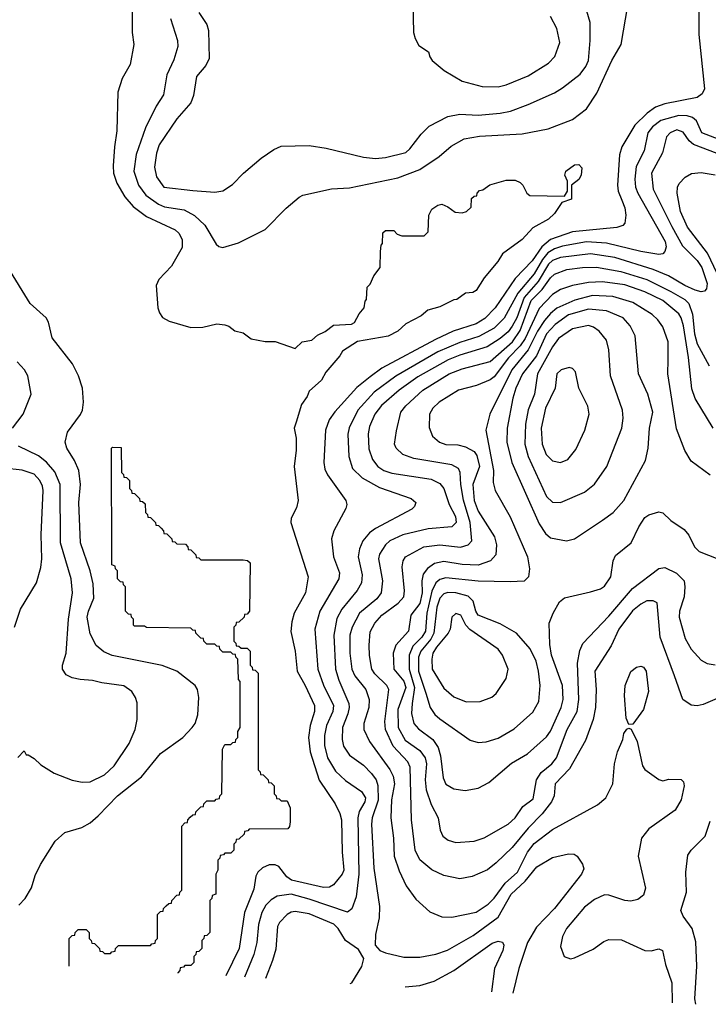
# Model space of a CAD drawing. Extents: x 997026 to 1115308, y 536381 to 619039.
# Tile 415 of 484: x 1080803 to 1084231, y 538258 to 543158. Entities that reach past the tile are written whole.
import ezdxf

# ---------------------------------------------------------------- set-up
doc = ezdxf.new("R2010")
doc.units = 0

msp = doc.modelspace()

# ---------------------------------------------------------------- linework, layer by layer
at = {"layer": '0CON20XD'}
for points in [[(1081694.5, 543195), (1081734.4, 543135), (1081743.1, 543105), (1081745.7, 542965), (1081729.8, 542930.2), (1081683.5, 542875), (1081668.8, 542781.2), (1081654.7, 542745.3), (1081586.2, 542665), (1081497.9, 542535), (1081484.1, 542494.1), (1081474.7, 542425), (1081485, 542377.1), (1081521.1, 542325), (1081665, 542308.9), (1081775, 542300.5), (1081815, 542306.9), (1081862, 542338), (1081917.5, 542395), (1082005, 542469.4), (1082068, 542512), (1082105, 542528.6), (1082245, 542532.9), (1082328.7, 542518.7), (1082515, 542473.8), (1082575, 542467.7), (1082625, 542471.8), (1082725, 542496.9), (1082745.4, 542515), (1082801.1, 542588.9), (1082841.9, 542628.1), (1082933.9, 542676.1), (1082995, 542687.7), (1083085, 542683.1), (1083195, 542692.8), (1083247.2, 542702.8), (1083335, 542737.1), (1083465.3, 542794.7), (1083505, 542818.5), (1083592.9, 542887.1), (1083621.8, 542925), (1083634.6, 542955), (1083642.9, 543055), (1083642.2, 543145), (1083604.3, 543275)], [(1081362.5, 543225), (1081362.5, 543095), (1081370.8, 543035), (1081352.9, 542935), (1081314.2, 542865), (1081292, 542798), (1081287.7, 542605), (1081274.7, 542525), (1081268.7, 542431.3), (1081270.8, 542395), (1081287.2, 542345), (1081327.1, 542277.1), (1081368.3, 542228.3), (1081435, 542178.3), (1081577, 542113), (1081595.3, 542095.3), (1081611.5, 542065), (1081612.5, 542025), (1081559.1, 541930.9), (1081496.7, 541865), (1081482.5, 541835), (1081490.9, 541725), (1081498.6, 541698.6), (1081515, 541675.8), (1081547.6, 541657.6), (1081655, 541627.1), (1081715, 541627.5), (1081785, 541643.8), (1081825, 541640), (1081845, 541633.3), (1081875, 541610), (1081915, 541600), (1081955, 541570), (1082025, 541556.7), (1082075, 541556.2), (1082175, 541522.5), (1082210, 541555), (1082257, 541563), (1082285, 541587.5), (1082323.6, 541606.4), (1082365, 541637.5), (1082455, 541642.5), (1082469.3, 541650.7), (1082492.5, 541695), (1082517.5, 541725), (1082523, 541757), (1082530, 541765), (1082533, 541827), (1082548.3, 541841.7), (1082566.4, 541883.6), (1082597.5, 541925), (1082600, 542005), (1082603, 542037), (1082610, 542045), (1082611.7, 542098.3), (1082625, 542110), (1082665, 542110), (1082681.7, 542091.7), (1082705, 542082.5), (1082817, 542083), (1082837, 542103), (1082840, 542185), (1082854.2, 542215.8), (1082884.1, 542235.9), (1082905, 542240), (1082935, 542227.5), (1082970.7, 542200.7), (1083005, 542197.5), (1083027, 542203), (1083050, 542225), (1083051.7, 542268.3), (1083065, 542280), (1083078.3, 542281.7), (1083080, 542295), (1083091.7, 542308.3), (1083108.3, 542311.7), (1083144.1, 542335.9), (1083225, 542360), (1083269.3, 542359.3), (1083295, 542347.5), (1083307.5, 542335), (1083327.5, 542295), (1083343, 542283), (1083515, 542280), (1083530, 542305), (1083530, 542355), (1083517.5, 542385), (1083522.5, 542405), (1083564.1, 542435.9), (1083587, 542437), (1083601.7, 542421.7), (1083597.5, 542385), (1083586.4, 542363.6), (1083550, 542335), (1083550, 542265), (1083501.7, 542248.3), (1083465, 542193.3), (1083436.2, 542165), (1083357.1, 542122.9), (1083305, 542063.8), (1083207, 541993), (1083183.3, 541955), (1083115.9, 541874.1), (1083075, 541810), (1083059.3, 541800.7), (1083023, 541797), (1082980, 541765), (1082965, 541763.3), (1082895, 541728.8), (1082835, 541712.5), (1082802.5, 541685), (1082725.9, 541644.1), (1082685, 541608.8), (1082637.3, 541582.7), (1082485, 541557.5), (1082410.7, 541509.3), (1082396.7, 541485), (1082326.4, 541403.6), (1082306.4, 541363.6), (1082245, 541310), (1082235, 541282.5), (1082206.4, 541243.6), (1082178.8, 541155), (1082170, 541125), (1082180, 541075), (1082180, 541015), (1082169.4, 540935), (1082189.1, 540765), (1082181.4, 540728.6), (1082155, 540676.7), (1082153.6, 540655), (1082239.5, 540385), (1082225.4, 540305), (1082170, 540205), (1082158.1, 540161.9), (1082153.4, 540113.4), (1082174.7, 540014.7), (1082184.7, 539915), (1082224.7, 539845), (1082270.3, 539745), (1082270.5, 539715), (1082250, 539645), (1082241.1, 539585), (1082249.1, 539515), (1082293.6, 539373.6), (1082373.5, 539255), (1082397.1, 539207.1), (1082405.3, 539175.3), (1082407.9, 539015), (1082416.2, 538925), (1082408.5, 538905), (1082365, 538851.5), (1082345, 538840.8), (1082315, 538838.8), (1082155.6, 538875.6), (1082132.6, 538892.6), (1082093.7, 538943.7), (1082075, 538952.4), (1082045, 538951.2), (1082012.7, 538937.3), (1081988.2, 538915), (1081978.7, 538895), (1081969.5, 538830.5), (1081923, 538715), (1081895.6, 538535), (1081829.4, 538398.6)], [(1081554.1, 543165), (1081588.2, 543055), (1081590, 543025), (1081571.2, 542958.8), (1081535.8, 542884.2), (1081518.5, 542785), (1081482.3, 542727.7), (1081430.3, 542619.7), (1081382.8, 542487.2), (1081371.1, 542405), (1081395.2, 542335.2), (1081430.6, 542285), (1081495, 542240.2), (1081525, 542227.5), (1081621.3, 542211.3), (1081673.1, 542183.1), (1081724.6, 542135), (1081781.2, 542041.2), (1081795, 542028.9), (1081815, 542024.4), (1081893, 542047), (1082025.7, 542114.3), (1082130.3, 542219.7), (1082194.2, 542275.8), (1082212.5, 542285), (1082355, 542316.7), (1082445, 542320.9), (1082685, 542371.6), (1082795, 542412), (1082891.8, 542478.2), (1082951.8, 542528.2), (1083015, 542564.7), (1083091.8, 542578.2), (1083305, 542589.6), (1083433.3, 542615), (1083555, 542662.3), (1083625, 542715.5), (1083676.5, 542793.5), (1083751.2, 542955), (1083798, 543035), (1083830.5, 543229.5)], [(1084183.8, 543263.8), (1084184.6, 543085), (1084211.9, 542815), (1084201.1, 542788.9), (1084175, 542770.4), (1084015, 542739), (1083967.3, 542722.7), (1083926.1, 542693.9), (1083865.7, 542634.3), (1083801.1, 542525), (1083789, 542485), (1083778.4, 542335), (1083782.9, 542305), (1083800.6, 542260.6), (1083815, 542221.2), (1083820, 542185), (1083815.6, 542145), (1083806.2, 542133.8), (1083775.3, 542124.7), (1083555, 542103.3), (1083445, 542064.8), (1083402.8, 542027.2), (1083355, 541957.5), (1083270.1, 541869.9), (1083170.7, 541725), (1083118.3, 541671.7), (1083075, 541644.4), (1082961.8, 541608.2), (1082873.3, 541566.7), (1082606.3, 541423.7), (1082548.6, 541381.4), (1082481.5, 541328.5), (1082372.7, 541207.3), (1082343.8, 541166.2), (1082325.2, 541115), (1082316.9, 540955), (1082321.8, 540921.8), (1082335, 540893.3), (1082427.5, 540765), (1082432.5, 540745), (1082427.1, 540725), (1082367.5, 540615), (1082355.4, 540575), (1082366, 540485), (1082394.7, 540405), (1082392.4, 540375), (1082297.8, 540215), (1082272.8, 540125), (1082286.7, 539925), (1082315.5, 539845.5), (1082364.8, 539745), (1082362, 539715), (1082330, 539645), (1082320.4, 539595), (1082319.8, 539545), (1082335.2, 539485), (1082375, 539418.7), (1082425, 539371.6), (1082505, 539316.8), (1082525.2, 539285), (1082520.7, 539265), (1082493.1, 539216.9), (1082486.7, 539185), (1082491.2, 538905), (1082477.9, 538792.1), (1082456.7, 538733.3), (1082435, 538716.4), (1082245, 538781.4), (1082155, 538805.6), (1082085, 538796.6), (1082055, 538777.5), (1082029.3, 538750.7), (1082009.1, 538715), (1081992.7, 538655), (1081984, 538565), (1081968.7, 538505), (1081921.7, 538393)], [(1082760, 543245), (1082763.8, 543095), (1082771.2, 543065), (1082790.5, 543030.5), (1082838.3, 542998.3), (1082844.1, 542974.1), (1082856.7, 542955), (1082916.2, 542905), (1083005, 542853.3), (1083105, 542826.4), (1083185, 542824.6)], [(1083185, 542824.6), (1083225.3, 542834.7), (1083335, 542879.6), (1083435, 542942.1), (1083466.4, 542975), (1083492.7, 543045), (1083477.7, 543115), (1083445.5, 543175)], [(1084285, 542562.4), (1084198.9, 542595), (1084172.9, 542655), (1084152.2, 542672.2), (1084125, 542680.6), (1084085, 542682.3), (1083995, 542656.7), (1083953.8, 542625), (1083930.2, 542595), (1083911.8, 542505), (1083872.3, 542427.7), (1083865.6, 542365), (1083869.2, 542325), (1083880.4, 542295), (1084017, 542055), (1084021.7, 542028.3), (1084015, 542004.4), (1084005, 541993.5), (1083985, 541990), (1083895, 542004.5), (1083725, 542045.5), (1083625, 542052.2), (1083505, 542030.8), (1083465, 542017.5), (1083432.3, 541997.7), (1083405.5, 541964.5), (1083365, 541894.1), (1083282.7, 541797.3), (1083215, 541672.1), (1083165, 541622.9), (1083088.9, 541581.1), (1082995, 541551.7), (1082885, 541505.8), (1082675.4, 541384.6), (1082568.4, 541305), (1082486.2, 541215), (1082442.9, 541127.1), (1082437.5, 541095), (1082441.2, 540985), (1082460, 540925), (1082507.5, 540877.5), (1082595, 540830), (1082752, 540775), (1082775.6, 540755), (1082768.6, 540735), (1082755, 540722.2), (1082574.1, 540625.9), (1082545, 540603.9), (1082511.8, 540565), (1082495.3, 540524.8), (1082487.8, 540485), (1082508.4, 540395), (1082504.7, 540355), (1082483.3, 540316.7), (1082406.3, 540225), (1082382.7, 540177.3), (1082367.2, 540095), (1082375.6, 539925), (1082391.4, 539871.4), (1082441.7, 539755), (1082443.9, 539735), (1082436.3, 539703.7), (1082410.4, 539635), (1082407.8, 539575), (1082415, 539542.9), (1082445, 539497.3), (1082515, 539447.3), (1082555, 539406), (1082577.8, 539375), (1082586.3, 539346.3), (1082587.1, 539272.9), (1082557.7, 539185), (1082554.3, 539155), (1082566.3, 538935), (1082593.9, 538745), (1082592.4, 538687.6), (1082574.2, 538604.2), (1082572.3, 538552.3), (1082595.9, 538525.9), (1082624.4, 538514.4), (1082715, 538492.5), (1082795, 538492.1), (1082875, 538506.8), (1082932.9, 538527.1), (1083059.8, 538600.2), (1083185, 538690.8), (1083249.8, 538805), (1083319.2, 538870.8), (1083378.2, 538941.8), (1083455, 538988.8), (1083535, 539006.5), (1083562.5, 539005), (1083578.8, 538995), (1083604.3, 538954.3), (1083611.7, 538931.7), (1083599.4, 538905), (1083465, 538733.8), (1083375, 538642.3), (1083331.7, 538565), (1083287.3, 538435), (1083257.3, 538312.5)], [(1084275, 542492.3), (1084157.3, 542537.3), (1084135.7, 542555.7), (1084105, 542598.2), (1084075, 542610), (1084041.8, 542595), (1084022.1, 542575), (1084002.9, 542495), (1083947.8, 542395), (1083955.7, 542315), (1084048.6, 542128.6), (1084102.7, 542032.7), (1084175, 541960.3), (1084199, 541925), (1084225.2, 541844.8), (1084221.9, 541818.1), (1084212.7, 541807.3), (1084195, 541804.2), (1084165, 541811.9), (1084113.9, 541835), (1084033.3, 541883.3), (1083955.8, 541915.8), (1083765, 541974.2), (1083645, 541992.7), (1083495.2, 541975.2), (1083455, 541959.4), (1083435, 541941.4), (1083384.4, 541855), (1083314.7, 541775), (1083277.7, 541675), (1083255, 541632.4), (1083234.4, 541605), (1083195, 541571.1), (1083129.8, 541530.2), (1082995, 541489.4), (1082936.2, 541465), (1082785, 541381.3), (1082692.4, 541315), (1082605, 541237.5), (1082571.4, 541195), (1082545, 541134.3), (1082537.1, 541097.1), (1082541.8, 541021.8), (1082559, 540969), (1082586.2, 540935), (1082615.2, 540915.2), (1082655, 540901.5), (1082851.3, 540871.3), (1082895, 540849.7), (1082915, 540825.6), (1082940.8, 540745), (1082972.5, 540685), (1082976.1, 540655), (1082955, 540634.7), (1082836.6, 540623.4), (1082711.1, 540595), (1082646.4, 540565), (1082624, 540545), (1082595, 540498.9), (1082588.9, 540475), (1082609.2, 540365), (1082602, 540305), (1082580.4, 540275), (1082494.8, 540205), (1082458.1, 540135), (1082447, 540095), (1082446.1, 540005), (1082455.8, 539925), (1082472, 539892), (1082525.9, 539825), (1082542.1, 539775), (1082541.7, 539735), (1082516.3, 539655), (1082515.9, 539625), (1082545.3, 539565), (1082645.5, 539425.5), (1082662.5, 539392.5), (1082669.8, 539355), (1082654.4, 539275), (1082651.1, 539185), (1082664.2, 539085), (1082667.9, 538995), (1082692.3, 538922.3), (1082726.6, 538846.6), (1082775, 538780.8), (1082845, 538717.1), (1082905, 538693.5), (1082955, 538690.5), (1083075, 538716), (1083135, 538756.1), (1083165, 538785.3), (1083219.3, 538860.7), (1083281, 538915), (1083331.7, 539015), (1083365, 539058.2), (1083455, 539128), (1083679.3, 539250.7), (1083720.8, 539285), (1083755.6, 539355), (1083764.3, 539454.3), (1083778.9, 539515), (1083806.2, 539575), (1083811.2, 539605), (1083825, 539627.5), (1083835, 539632.5), (1083847, 539627), (1083876.7, 539565), (1083904, 539445), (1083915.8, 539425.8), (1083985, 539376.7), (1084005, 539370), (1084035, 539378.8), (1084095.9, 539375.9), (1084107.5, 539365), (1084110, 539345), (1084096, 539275), (1084065.8, 539224.2), (1083935, 539130.8), (1083898.6, 539085), (1083882.5, 538995), (1083918, 538835), (1083908.8, 538801.2), (1083880.3, 538779.7), (1083845, 538771.1), (1083815, 538773.6), (1083735, 538800.9), (1083715, 538802.1), (1083665, 538780), (1083615, 538740.9), (1083524.4, 538635), (1083505.7, 538595), (1083495.8, 538545), (1083513.3, 538495), (1083544.2, 538484.2), (1083565, 538489.2), (1083657.6, 538532.4), (1083710.3, 538569.7), (1083735, 538580), (1083798.3, 538578.3), (1083915, 538526), (1083945.9, 538524.1), (1083985, 538533.8), (1084003.3, 538525), (1084018.1, 538455), (1084049.7, 538365), (1084050.9, 538264.7)], [(1084275, 541895.9), (1084226.3, 541996.3), (1084127.6, 542125), (1084093, 542203), (1084075.5, 542294.5), (1084077.5, 542325), (1084086.2, 542343.8), (1084115, 542374), (1084147.6, 542392.4), (1084195, 542397.3), (1084265, 542386.1)], [(1080799.6, 538750.4), (1080830, 538785), (1080861.9, 538838.1), (1080881.1, 538898.9), (1080906.6, 538953.4), (1080980.3, 539069.7), (1081027.3, 539112.7), (1081113, 539137), (1081155, 539160), (1081194.7, 539195.3), (1081289.5, 539295), (1081409.9, 539390.1), (1081504.7, 539505.3), (1081615, 539585.5), (1081661.5, 539635), (1081676.4, 539655), (1081690.9, 539699.1), (1081695.4, 539785), (1081689.1, 539825), (1081677.5, 539845), (1081585.2, 539915.2), (1081513.4, 539943.4), (1081263.3, 539993.3), (1081222.2, 540012.2), (1081184.1, 540044.1), (1081155, 540102), (1081139.8, 540185), (1081145.2, 540215), (1081171.7, 540278.3), (1081168.8, 540351.2), (1081153.8, 540415), (1081105.3, 540555.3), (1081097.5, 540755), (1081106.5, 540845), (1081097.1, 540915), (1081076, 540965), (1081037.3, 541025), (1081030, 541055), (1081042.2, 541105), (1081106.3, 541193.7), (1081115.5, 541215), (1081120.9, 541255), (1081115.5, 541325), (1081095.5, 541385), (1081065.5, 541445), (1080965, 541574.2), (1080946.8, 541653.2), (1080935.5, 541675), (1080855.6, 541745.6), (1080745, 541927.5)], [(1084275, 539780), (1084205, 539749.6), (1084175, 539742.7), (1084145, 539746.9), (1084104.6, 539774.6), (1084062.4, 539892.4), (1083991.1, 540085), (1083976.7, 540256.7), (1083956.3, 540266.3), (1083925, 540265.3), (1083895, 540250), (1083853.8, 540216.2), (1083785.3, 540125), (1083747.7, 540042.3), (1083666.9, 539915), (1083673.3, 539825), (1083669.3, 539735), (1083658, 539675), (1083620.1, 539569.9), (1083540, 539430), (1083468.8, 539355), (1083463.8, 539295), (1083450, 539265), (1083404.2, 539205), (1083334.9, 539135.1), (1083255, 539038.2), (1083175, 538961.1), (1083132.6, 538927.4), (1083055, 538893.5), (1082995, 538882.5), (1082915, 538898.8), (1082855, 538927.1), (1082795, 538976.4), (1082772.6, 539025), (1082753.3, 539175), (1082747.4, 539437.4), (1082735.1, 539465.2), (1082663, 539543), (1082624.3, 539625), (1082620.6, 539665), (1082641.4, 539825), (1082631.4, 539845), (1082571.8, 539901.9), (1082556.3, 539925), (1082544.2, 539994.2), (1082543.1, 540045), (1082548.5, 540111.5), (1082570.3, 540155), (1082605.3, 540195), (1082687.2, 540255), (1082715.3, 540285), (1082719.5, 540315), (1082707.8, 540435), (1082712, 540465), (1082723.8, 540485), (1082815, 540534.7), (1082895, 540545.2), (1082997.8, 540532.2), (1083035.7, 540544.3), (1083054.7, 540565.3), (1083045.1, 540655), (1083012.6, 540767.4), (1082998.8, 540845), (1082996.4, 540905), (1082987.9, 540925), (1082955, 540942.5), (1082765, 540974.8), (1082711.1, 540995), (1082677.3, 541025), (1082668.2, 541045), (1082678.3, 541111.7), (1082700.7, 541205), (1082725, 541236), (1082809.7, 541315), (1082940.9, 541395), (1083005, 541419.8), (1083145, 541457.8), (1083256.1, 541555), (1083295, 541611.4), (1083348.9, 541761.1), (1083403.9, 541816.1), (1083445, 541873.9), (1083465, 541892), (1083526.2, 541915), (1083605, 541925.5), (1083675, 541925.9), (1083795.1, 541905.1), (1083925.3, 541865.3), (1084045, 541805.8), (1084114.1, 541765), (1084134.3, 541745), (1084152.6, 541692.6), (1084162.6, 541595), (1084174.9, 541545), (1084235.9, 541435)], [(1084254.7, 541124.7), (1084165, 541272.9), (1084149.1, 541320.9), (1084133.1, 541476.9), (1084107.7, 541635), (1084096.5, 541675), (1084085, 541693.6), (1084005, 541761), (1083915, 541804.1), (1083815, 541838.5), (1083705, 541853.2), (1083635, 541849.8), (1083554.8, 541835.2), (1083495, 541816.2), (1083455, 541790.8), (1083388.7, 541721.3), (1083318.8, 541571.2), (1083295, 541535.5), (1083237, 541475), (1083165, 541381.6), (1083145, 541365.8), (1083077.3, 541337.3), (1082987.5, 541315), (1082891.5, 541255), (1082860.4, 541225), (1082842.9, 541195), (1082841.1, 541128.9), (1082857.5, 541085), (1082892.5, 541055), (1082924.7, 541044.7), (1082985, 541041.6), (1083022.8, 541032.7), (1083065, 541009.6), (1083079.3, 540989.3), (1083091.9, 540935), (1083059.3, 540845), (1083066.1, 540765), (1083085, 540712.9), (1083166.9, 540585), (1083176.6, 540545), (1083172.7, 540495), (1083146.7, 540465), (1083085, 540443.2), (1083005, 540447), (1082915, 540462.3), (1082867.9, 540452.1), (1082832.5, 540427.5), (1082811.7, 540398.3), (1082804.8, 540365.2), (1082806.2, 540305), (1082795, 540253.3), (1082750.7, 540195), (1082739.1, 540115), (1082676.2, 540045), (1082662, 540005), (1082666.4, 539925), (1082715, 539866.2), (1082725.1, 539835), (1082685.7, 539725), (1082687.7, 539635), (1082721.9, 539571.9), (1082795, 539521.1), (1082821.3, 539485), (1082828.3, 539455), (1082821.3, 539375), (1082827.3, 539325), (1082851.5, 539251.5), (1082886.7, 539185), (1082895.7, 539125), (1082910, 539095), (1082936.2, 539075), (1082975, 539063.6), (1083065, 539069.6), (1083115, 539086.9), (1083234, 539154), (1083269.2, 539185), (1083307.6, 539242.4), (1083359.7, 539280.3), (1083375.8, 539375), (1083399.4, 539410.6), (1083451.9, 539455), (1083475.1, 539484.9), (1083527.7, 539625), (1083577.9, 539715), (1083586.6, 539775), (1083579.5, 539955), (1083591.1, 540018.9), (1083606.8, 540053.2), (1083735, 540189.1), (1083852.8, 540327.2), (1083985, 540427.1), (1084015, 540431.5), (1084073, 540403), (1084110.6, 540365), (1084114.6, 540335.4), (1084111.2, 540285), (1084088.2, 540215), (1084085.3, 540185.3), (1084115, 540078.8), (1084145, 540025.8), (1084195, 539970.8), (1084224.6, 539954.6), (1084265, 539948.1)], [(1084240.8, 540890.8), (1084145, 540960.8), (1084113.4, 541013.4), (1084072.7, 541122.7), (1084029.7, 541395), (1084030.4, 541465), (1084030.8, 541555), (1084005, 541629.4), (1083979.6, 541665), (1083951.2, 541691.2), (1083855, 541751.4), (1083755, 541780), (1083655, 541785.2), (1083566.9, 541763.1), (1083477.8, 541722.2), (1083445, 541696.5), (1083415, 541660.4), (1083381.3, 541608.7), (1083334.6, 541515.4), (1083253.1, 541415), (1083143.8, 541195), (1083122.8, 541115), (1083161, 540915), (1083160.7, 540855), (1083170, 540815), (1083245, 540684.3), (1083331.5, 540485), (1083340.6, 540425), (1083336.2, 540385), (1083315, 540363.8), (1083245, 540359.6), (1083085, 540364), (1082925, 540380.4), (1082895, 540372.2), (1082875, 540355.8), (1082855.3, 540314.7), (1082830.7, 540205), (1082823.6, 540115), (1082805.4, 540085), (1082760.6, 540039.4), (1082742.1, 539995), (1082741.4, 539925), (1082768.4, 539835), (1082757.2, 539755), (1082752.9, 539705), (1082765.9, 539655), (1082788.1, 539628.1), (1082859.1, 539575), (1082886.4, 539535), (1082897.9, 539495), (1082910.8, 539385), (1082925, 539353.1), (1082965, 539329.5), (1083021.3, 539321.3), (1083085, 539333.5), (1083138.8, 539361.2), (1083251.5, 539458.5), (1083331.1, 539505), (1083425, 539588.2), (1083445, 539616.5), (1083499.2, 539735), (1083507.8, 539775), (1083504.7, 539845), (1083450.8, 539995), (1083441.5, 540048.5), (1083439.4, 540155), (1083458.8, 540205), (1083489.5, 540260.5), (1083515, 540280), (1083645, 540310.6), (1083695, 540325.6), (1083715, 540338.1), (1083745.4, 540385), (1083756.8, 540465), (1083768.8, 540491.2), (1083847.7, 540555), (1083885.2, 540634.8), (1083915, 540680), (1083935, 540694.3), (1083985, 540708.8), (1084005, 540703.3), (1084044.2, 540665), (1084111.6, 540621.6), (1084133.3, 540593.3), (1084161.8, 540535), (1084185, 540511.1), (1084325, 540456)], [(1083525, 540564.6), (1083565.3, 540574.7), (1083705, 540666.7), (1083757.1, 540705), (1083810, 540765), (1083919.1, 540965), (1083930.8, 541025), (1083938.2, 541125), (1083955.4, 541205), (1083930, 541295), (1083883.8, 541395), (1083867.5, 541585), (1083842.3, 541635), (1083807.9, 541675), (1083725, 541709.4), (1083635, 541717.5), (1083535, 541688.9), (1083469.2, 541640.8), (1083426.2, 541595), (1083375, 541484.8), (1083305.6, 541395), (1083273.3, 541325), (1083258.3, 541275), (1083230.3, 541125), (1083228.4, 541055), (1083253.6, 540955), (1083388.5, 540648.5), (1083420.7, 540600.7), (1083445, 540578.8), (1083525, 540564.6)], [(1083495, 540754.5), (1083615, 540806.4), (1083665, 540846.9), (1083725.3, 540934.7), (1083800, 541125), (1083806.8, 541175), (1083803.8, 541215), (1083744.6, 541385.4), (1083736, 541516), (1083723.6, 541563.6), (1083688.5, 541608.5), (1083658.8, 541628.8), (1083635, 541635.8), (1083555, 541620), (1083485, 541571.2), (1083455, 541530.8), (1083380, 541395), (1083366.1, 541295), (1083333.6, 541216.4), (1083320.6, 541145), (1083317.2, 541045), (1083334.9, 540984.9), (1083425.9, 540785.9), (1083455, 540756.4), (1083495, 540754.5)], [(1080768, 541125), (1080821.4, 541195), (1080860, 541295), (1080843.6, 541386.4), (1080827.5, 541415), (1080791.4, 541455)], [(1083495, 540954.4), (1083531.1, 540968.9), (1083571.7, 541018.3), (1083616.5, 541115), (1083637.5, 541195), (1083630.5, 541235), (1083586.9, 541325), (1083570, 541405), (1083555, 541422.9), (1083537.6, 541427.6), (1083498, 541415), (1083476.9, 541395), (1083469.4, 541325), (1083420, 541225), (1083398.5, 541125), (1083404.7, 541045.3), (1083424.2, 540995), (1083455, 540962.7), (1083495, 540954.4)], [(1080793.6, 539486.4), (1080825, 539520), (1080835, 539500), (1080845, 539500), (1080875, 539481.2), (1080909.4, 539449.4), (1080975, 539408.1), (1081065, 539373.5), (1081115, 539362.9), (1081155, 539364.6), (1081225, 539399.5), (1081273.1, 539445), (1081347.7, 539555), (1081377.9, 539625), (1081388.5, 539675), (1081388, 539758), (1081380.6, 539785), (1081362, 539815), (1081322.6, 539842.6), (1081213.1, 539856.9), (1081165, 539869.6), (1081103.8, 539873.8), (1081065, 539883.1), (1081035, 539897.5), (1081015.8, 539925), (1081015.8, 539945), (1081034.3, 540005), (1081046.8, 540175), (1081066.7, 540305), (1081059.1, 540375), (1081006.1, 540555), (1081005.2, 540845), (1080978, 540908), (1080936.8, 540956.8), (1080896.9, 540986.9), (1080797.5, 541035)], [(1081050, 538447.5), (1081050, 538585), (1081065, 538600), (1081078.3, 538601.7), (1081080, 538615), (1081095, 538630), (1081135, 538630), (1081150, 538615), (1081150, 538585), (1081160, 538575), (1081161.7, 538561.7), (1081175, 538560), (1081200, 538535), (1081201.7, 538521.7), (1081215, 538520), (1081225, 538510), (1081255, 538510), (1081261.7, 538518.3), (1081278.3, 538521.7), (1081280, 538535), (1081295, 538550), (1081455, 538550), (1081461.7, 538558.3), (1081478.3, 538561.7), (1081480, 538575), (1081490, 538585), (1081490, 538705), (1081505, 538720), (1081518.3, 538721.7), (1081520, 538735), (1081531.7, 538748.3), (1081545, 538760), (1081558.3, 538761.7), (1081560, 538775), (1081585, 538800), (1081598.3, 538801.7), (1081600, 538815), (1081610, 538825), (1081610, 539145), (1081625, 539160), (1081638.3, 539161.7), (1081640, 539175), (1081651.7, 539188.3), (1081665, 539200), (1081678.3, 539201.7), (1081680, 539215), (1081705, 539240), (1081718.3, 539241.7), (1081720, 539255), (1081735, 539270), (1081775, 539270), (1081781.7, 539278.3), (1081798.3, 539281.7), (1081800, 539295), (1081810, 539305), (1081813, 539527), (1081825, 539550), (1081855, 539550), (1081865, 539560), (1081878.3, 539561.7), (1081880, 539575), (1081890, 539585), (1081890, 539615), (1081900, 539635), (1081900, 539865), (1081892.5, 539875), (1081890, 539975), (1081880, 539985), (1081878.3, 539998.3), (1081865, 540000), (1081855, 540010), (1081815, 540010), (1081800, 540025), (1081798.3, 540038.3), (1081785, 540040), (1081775, 540050), (1081735, 540050), (1081720, 540065), (1081718.3, 540078.3), (1081705, 540080), (1081680, 540105), (1081678.3, 540118.3), (1081665, 540120), (1081655, 540130), (1081435, 540132.5), (1081425, 540140), (1081375, 540140), (1081370, 540145), (1081370, 540175), (1081360, 540185), (1081358.3, 540198.3), (1081345, 540200), (1081330, 540215), (1081330, 540335), (1081320, 540345), (1081318.3, 540358.3), (1081305, 540360), (1081290, 540375), (1081290, 540415), (1081280, 540425), (1081278.3, 540438.3), (1081262.5, 540445), (1081260, 541025), (1081265, 541030), (1081308.3, 541028.3), (1081310, 540905), (1081320, 540895), (1081321.7, 540881.7), (1081335, 540880), (1081350, 540865), (1081350, 540825), (1081360, 540815), (1081361.7, 540801.7), (1081375, 540800), (1081400, 540775), (1081401.7, 540761.7), (1081415, 540760), (1081428.3, 540748.3), (1081430, 540705), (1081440, 540695), (1081441.7, 540681.7), (1081455, 540680), (1081480, 540655), (1081481.7, 540641.7), (1081495, 540640), (1081508.3, 540628.3), (1081520, 540615), (1081521.7, 540601.7), (1081535, 540600), (1081560, 540575), (1081561.7, 540561.7), (1081575, 540560), (1081585, 540550), (1081628.3, 540548.3), (1081640, 540535), (1081641.7, 540521.7), (1081655, 540520), (1081680, 540495), (1081681.7, 540481.7), (1081695, 540480), (1081705, 540470), (1081915, 540470), (1081937, 540467), (1081950, 540455), (1081947.5, 540215), (1081935, 540200), (1081921.7, 540198.3), (1081920, 540185), (1081895, 540160), (1081881.7, 540158.3), (1081880, 540145), (1081870, 540135), (1081870, 540065), (1081880, 540055), (1081881.7, 540041.7), (1081895, 540040), (1081905, 540030), (1081935, 540030), (1081950, 540015), (1081950, 539945), (1081960, 539935), (1081961.7, 539921.7), (1081975, 539920), (1081990, 539905), (1081990, 539425), (1082000, 539415), (1082001.7, 539401.7), (1082015, 539400), (1082040, 539375), (1082041.7, 539361.7), (1082055, 539360), (1082070, 539345), (1082070, 539305), (1082080, 539295), (1082081.7, 539281.7), (1082095, 539280), (1082105, 539270), (1082135, 539270), (1082150, 539235), (1082150, 539165), (1082147, 539143), (1082138.3, 539131.7), (1081945, 539130), (1081938.3, 539121.7), (1081921.7, 539118.3), (1081920, 539105), (1081895, 539080), (1081881.7, 539078.3), (1081880, 539065), (1081870, 539055), (1081870, 539025), (1081855, 539010), (1081825, 539010), (1081818.3, 539001.7), (1081801.7, 538998.3), (1081800, 538985), (1081790, 538975), (1081790, 538925), (1081780, 538905), (1081780, 538805), (1081761.7, 538798.3), (1081760, 538785), (1081750, 538775), (1081750, 538615), (1081735, 538600), (1081721.7, 538598.3), (1081720, 538585), (1081710, 538575), (1081710, 538535), (1081695, 538520), (1081681.7, 538518.3), (1081680, 538505), (1081670, 538495), (1081670, 538465), (1081655, 538450), (1081625, 538450), (1081618.3, 538441.7), (1081601.7, 538438.3), (1081600, 538425), (1081590, 538415), (1081590, 538413)], [(1080778.1, 540135), (1080808.1, 540225), (1080886.7, 540355), (1080908.8, 540431.2), (1080914.1, 540475), (1080909.7, 540595), (1080920, 540815), (1080917.3, 540837.3), (1080904.3, 540864.3), (1080875, 540895.8), (1080815, 540916.2), (1080725, 540926.3)], [(1083085, 539561.1), (1083125, 539564.5), (1083185, 539582.7), (1083265, 539628.5), (1083357.9, 539712.1), (1083386.7, 539765), (1083394.2, 539845), (1083386.5, 539915), (1083373.8, 539965), (1083345, 540027.5), (1083275.6, 540105.6), (1083195, 540150.8), (1083085.4, 540195), (1083073.9, 540215), (1083060.7, 540265), (1083035, 540289.5), (1082975, 540306.3), (1082935, 540307.1), (1082915, 540300.4), (1082895, 540279.3), (1082880.5, 540235), (1082865.6, 540105), (1082849.4, 540075), (1082799.7, 540015), (1082788.5, 539985), (1082788.4, 539915), (1082825, 539806), (1082846.6, 539735), (1082870.1, 539700.1), (1082895, 539677.7), (1083045, 539571.9), (1083085, 539561.1)], [(1083025, 539763.6), (1083095, 539764.5), (1083153.4, 539786.6), (1083175, 539804.2), (1083225, 539878.8), (1083234.5, 539925), (1083207.1, 539995), (1083184.5, 540025), (1083043.2, 540123.2), (1083024.4, 540144.4), (1082999.6, 540195), (1082975, 540203.6), (1082953.6, 540185), (1082945.4, 540125), (1082936.8, 540105), (1082878, 540035), (1082860.4, 540005), (1082854, 539975), (1082857.1, 539925), (1082915, 539830.5), (1082965, 539787.3), (1083025, 539763.6)], [(1083835, 539650), (1083822.3, 539682.3), (1083814.4, 539795), (1083816.9, 539845), (1083845, 539913.3), (1083873.3, 539935), (1083895, 539940), (1083908.8, 539935), (1083921.4, 539915), (1083932.5, 539815), (1083908.8, 539725), (1083855, 539652.5), (1083835, 539650)], [(1084169.4, 538257.5), (1084163.6, 538285), (1084173.4, 538446.6), (1084169.2, 538569.2), (1084150.4, 538635), (1084105.8, 538695.8), (1084094.6, 538725), (1084121.9, 538815), (1084119.2, 538915), (1084129.4, 539000.6), (1084144.8, 539025.2), (1084215.3, 539095), (1084240.7, 539169.3)], [(1082448.1, 538361.3), (1082456.5, 538365), (1082505.7, 538445), (1082516, 538485), (1082490, 538530), (1082425, 538574.4), (1082388.6, 538635), (1082366.3, 538656.3), (1082245, 538708.4), (1082175, 538719.5), (1082155, 538716.9), (1082134.5, 538705), (1082096.2, 538665), (1082086, 538645), (1082077.8, 538532.2), (1082061.6, 538475), (1082026.6, 538386.7)], [(1082722.3, 538344.7), (1082795, 538351.8), (1082866.6, 538373.4), (1082965, 538426.5), (1083155, 538562.5), (1083185, 538571.2), (1083206.2, 538566.2), (1083212.5, 538552.5), (1083208.9, 538525), (1083167.3, 538435), (1083152.1, 538318.8)]]:
    msp.add_lwpolyline(points, dxfattribs=at)

doc.saveas('drawing.dxf')
